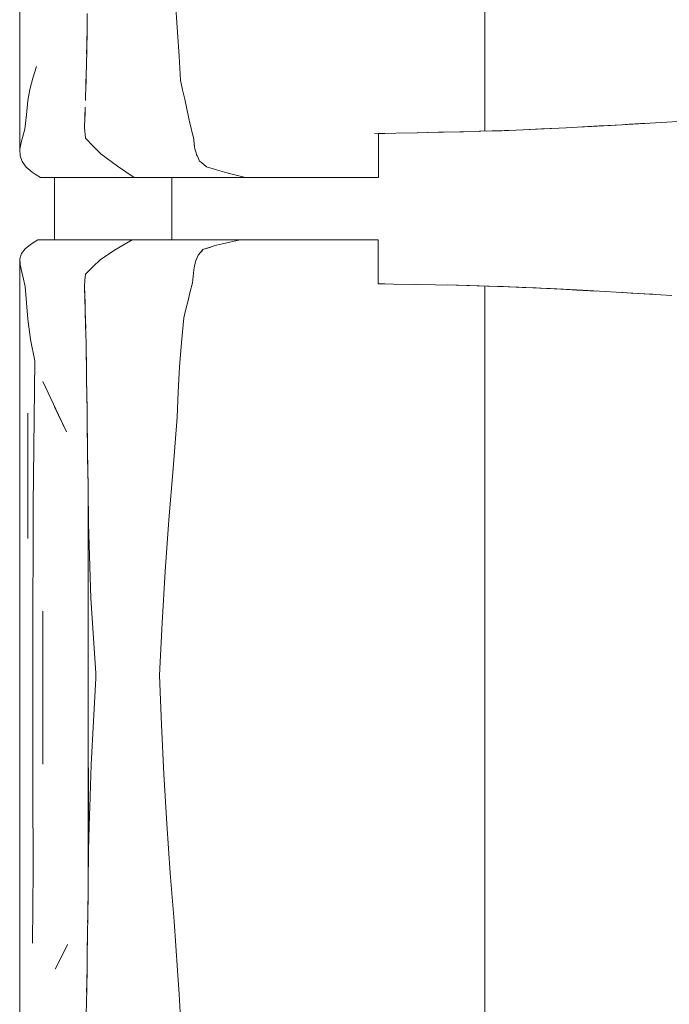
# Model space of a CAD drawing. Header units: millimetres. Extents: x -261 to 187, y -214 to 106.
# Tile 738 of 1056: x -203.547 to -203.131, y 7.334 to 7.965. Entities that reach past the tile are written whole.
import ezdxf

# ---------------------------------------------------------------- set-up
doc = ezdxf.new("R2010")
doc.units = ezdxf.units.MM
doc.header["$LTSCALE"] = 0.005
doc.header["$MEASUREMENT"] = 0
doc.layers.add('IFC-Elemento de mobília-Contorno', color=9, linetype='Continuous', lineweight=5)
doc.layers.add('IFC-Laje-Contorno', color=9, linetype='Continuous', lineweight=5)

msp = doc.modelspace()

# ---------------------------------------------------------------- linework, layer by layer
at = {"layer": 'IFC-Elemento de mobília-Contorno', "lineweight": 5}
for p, q in [((-203.54742, 8.04961), (-203.54734, 7.882)), ((-203.44859, 7.98848), (-203.44634, 7.95698)), ((-203.24956, 7.97758), (-203.24955, 7.93567)), ((-203.50433, 7.95727), (-203.50418, 7.96907)), ((-203.50451, 7.94635), (-203.50433, 7.95727)), ((-203.44634, 7.95698), (-203.4454, 7.94166)), ((-203.50446, 7.94848), (-203.50438, 7.95436)), ((-203.50469, 7.93544), (-203.50451, 7.94635)), ((-203.50457, 7.9431), (-203.50446, 7.94848)), ((-203.4454, 7.94166), (-203.44447, 7.92633)), ((-203.53909, 7.92757), (-203.53659, 7.93506)), ((-203.505, 7.92429), (-203.50469, 7.93544)), ((-203.50486, 7.9278), (-203.50477, 7.93281)), ((-203.24956, 7.8936), (-203.24955, 7.93567)), ((-203.54097, 7.92024), (-203.53909, 7.92757)), ((-203.50514, 7.91922), (-203.50486, 7.9278)), ((-203.44447, 7.92633), (-203.44313, 7.92016)), ((-203.54215, 7.91314), (-203.54097, 7.92024)), ((-203.5053, 7.91315), (-203.505, 7.92429)), ((-203.44313, 7.92016), (-203.4418, 7.914)), ((-203.54318, 7.90404), (-203.54215, 7.91314)), ((-203.4418, 7.914), (-203.43914, 7.90166)), ((-203.50569, 7.90241), (-203.50547, 7.90889)), ((-203.5056, 7.90516), (-203.50555, 7.90668)), ((-203.5442, 7.89494), (-203.54318, 7.90404)), ((-203.50591, 7.89592), (-203.50569, 7.90241)), ((-203.5059, 7.89716), (-203.5056, 7.90516)), ((-203.43914, 7.90166), (-203.4384, 7.89863)), ((-203.15459, 7.89815), (-203.13309, 7.8994)), ((-203.14026, 7.89899), (-203.13309, 7.8994)), ((-203.13309, 7.8994), (-203.12592, 7.89982)), ((-203.54524, 7.89101), (-203.5442, 7.89494)), ((-203.50591, 7.89592), (-203.50534, 7.88921)), ((-203.5059, 7.89716), (-203.50588, 7.89688)), ((-203.4384, 7.89863), (-203.43767, 7.8956)), ((-203.43767, 7.8956), (-203.43694, 7.89256)), ((-203.29287, 7.89259), (-203.27923, 7.89285)), ((-203.28621, 7.89272), (-203.27614, 7.89292)), ((-203.27923, 7.89285), (-203.26571, 7.89311)), ((-203.27614, 7.89292), (-203.26326, 7.89318)), ((-203.26571, 7.89311), (-203.25221, 7.89351)), ((-203.25306, 7.89348), (-203.25274, 7.89349)), ((-203.25274, 7.89349), (-203.23714, 7.89401)), ((-203.25274, 7.89349), (-203.24494, 7.89375)), ((-203.25221, 7.89351), (-203.23871, 7.8939)), ((-203.24884, 7.89362), (-203.23714, 7.89401)), ((-203.24494, 7.89375), (-203.23714, 7.89401)), ((-203.23871, 7.8939), (-203.22515, 7.89448)), ((-203.23714, 7.89401), (-203.23336, 7.89413)), ((-203.22515, 7.89448), (-203.21158, 7.89505)), ((-203.22118, 7.89464), (-203.20214, 7.89555)), ((-203.22117, 7.89464), (-203.21334, 7.89501)), ((-203.21334, 7.89501), (-203.20224, 7.89554)), ((-203.21158, 7.89505), (-203.19761, 7.89578)), ((-203.19761, 7.89578), (-203.18363, 7.89651)), ((-203.19021, 7.89616), (-203.18136, 7.89665)), ((-203.18363, 7.89651), (-203.16185, 7.89774)), ((-203.18363, 7.89651), (-203.17638, 7.89692)), ((-203.18136, 7.89665), (-203.17336, 7.89709)), ((-203.17638, 7.89692), (-203.16912, 7.89733)), ((-203.17336, 7.89709), (-203.17129, 7.89721)), ((-203.16912, 7.89733), (-203.16185, 7.89774)), ((-203.16185, 7.89774), (-203.15459, 7.89815)), ((-203.16185, 7.89774), (-203.15712, 7.89801)), ((-203.15712, 7.89801), (-203.14536, 7.89869)), ((-203.15712, 7.89801), (-203.14888, 7.89849)), ((-203.15459, 7.89815), (-203.14743, 7.89857)), ((-203.14992, 7.89842), (-203.14976, 7.89843)), ((-203.14888, 7.89849), (-203.14536, 7.89869)), ((-203.14743, 7.89857), (-203.14026, 7.89899)), ((-203.14743, 7.89857), (-203.14725, 7.89858)), ((-203.54734, 7.882), (-203.54628, 7.88708)), ((-203.54628, 7.88708), (-203.54524, 7.89101)), ((-203.50534, 7.88921), (-203.5003, 7.88408)), ((-203.43694, 7.89256), (-203.4362, 7.88953)), ((-203.4362, 7.88953), (-203.43603, 7.88804)), ((-203.43603, 7.88804), (-203.43553, 7.88356)), ((-203.43603, 7.88804), (-203.4357, 7.88505)), ((-203.32019, 7.89219), (-203.29276, 7.89259)), ((-203.31774, 7.892), (-203.31556, 7.892)), ((-203.31774, 7.87719), (-203.31774, 7.892)), ((-203.31556, 7.892), (-203.31358, 7.892)), ((-203.54734, 7.882), (-203.54719, 7.87789)), ((-203.5003, 7.88408), (-203.49525, 7.87895)), ((-203.4357, 7.88505), (-203.43553, 7.88356)), ((-203.43553, 7.88356), (-203.43519, 7.8823)), ((-203.43519, 7.8823), (-203.43451, 7.87978)), ((-203.43519, 7.8823), (-203.43485, 7.88104)), ((-203.43485, 7.88104), (-203.43451, 7.87978)), ((-203.54719, 7.87789), (-203.54582, 7.87417)), ((-203.54582, 7.87417), (-203.54333, 7.87061)), ((-203.49525, 7.87895), (-203.48471, 7.8711)), ((-203.43451, 7.87978), (-203.43417, 7.87853)), ((-203.43417, 7.87853), (-203.43368, 7.8775)), ((-203.43368, 7.8775), (-203.43319, 7.87647)), ((-203.43319, 7.87647), (-203.4327, 7.87545)), ((-203.4327, 7.87545), (-203.43221, 7.87442)), ((-203.43221, 7.87442), (-203.43111, 7.87352)), ((-203.31774, 7.86394), (-203.31774, 7.87719)), ((-203.54333, 7.87061), (-203.53949, 7.86722)), ((-203.48471, 7.8711), (-203.4742, 7.86394)), ((-203.43111, 7.87352), (-203.42779, 7.87083)), ((-203.42779, 7.87083), (-203.42209, 7.86907)), ((-203.42209, 7.86907), (-203.41923, 7.86819)), ((-203.41923, 7.86819), (-203.41638, 7.86731)), ((-203.53949, 7.86722), (-203.53683, 7.86558)), ((-203.53683, 7.86558), (-203.53417, 7.86394)), ((-203.53417, 7.86394), (-203.4742, 7.86394)), ((-203.4742, 7.86394), (-203.43292, 7.86394)), ((-203.44997, 7.82386), (-203.44997, 7.86394)), ((-203.43292, 7.86394), (-203.40287, 7.86394)), ((-203.41638, 7.86731), (-203.40962, 7.86563)), ((-203.41638, 7.86731), (-203.413, 7.86647)), ((-203.40962, 7.86563), (-203.40287, 7.86394)), ((-203.40962, 7.86563), (-203.40625, 7.86478)), ((-203.40625, 7.86478), (-203.40287, 7.86394)), ((-203.40287, 7.86394), (-203.40089, 7.86394)), ((-203.40089, 7.86394), (-203.39893, 7.86394)), ((-203.39893, 7.86394), (-203.397, 7.86394)), ((-203.397, 7.86394), (-203.39508, 7.86394)), ((-203.39508, 7.86394), (-203.39316, 7.86394)), ((-203.39316, 7.86394), (-203.39124, 7.86394)), ((-203.39124, 7.86394), (-203.38931, 7.86394)), ((-203.38931, 7.86394), (-203.38736, 7.86394)), ((-203.38736, 7.86394), (-203.38538, 7.86394)), ((-203.38538, 7.86394), (-203.38337, 7.86394)), ((-203.38337, 7.86394), (-203.38131, 7.86394)), ((-203.38131, 7.86394), (-203.37921, 7.86394)), ((-203.37921, 7.86394), (-203.37705, 7.86394)), ((-203.37705, 7.86394), (-203.37486, 7.86394)), ((-203.37486, 7.86394), (-203.37267, 7.86394)), ((-203.37267, 7.86394), (-203.37048, 7.86394)), ((-203.37048, 7.86394), (-203.36833, 7.86394)), ((-203.36833, 7.86394), (-203.36623, 7.86394)), ((-203.36623, 7.86394), (-203.36419, 7.86394)), ((-203.36419, 7.86394), (-203.36225, 7.86394)), ((-203.36225, 7.86394), (-203.36042, 7.86394)), ((-203.36042, 7.86394), (-203.35869, 7.86394)), ((-203.35869, 7.86394), (-203.35703, 7.86394)), ((-203.35703, 7.86394), (-203.35541, 7.86394)), ((-203.35541, 7.86394), (-203.35379, 7.86394)), ((-203.35379, 7.86394), (-203.35213, 7.86394)), ((-203.35213, 7.86394), (-203.35042, 7.86394)), ((-203.35042, 7.86394), (-203.3486, 7.86394)), ((-203.3486, 7.86394), (-203.34666, 7.86394)), ((-203.34666, 7.86394), (-203.34459, 7.86394)), ((-203.34459, 7.86394), (-203.3424, 7.86394)), ((-203.3424, 7.86394), (-203.34011, 7.86394)), ((-203.34011, 7.86394), (-203.33774, 7.86394)), ((-203.33774, 7.86394), (-203.33529, 7.86394)), ((-203.33529, 7.86394), (-203.33278, 7.86394)), ((-203.33278, 7.86394), (-203.33022, 7.86394)), ((-203.33022, 7.86394), (-203.32764, 7.86394)), ((-203.32764, 7.86394), (-203.32506, 7.86394)), ((-203.32506, 7.86394), (-203.32252, 7.86394)), ((-203.32252, 7.86394), (-203.32007, 7.86394)), ((-203.32007, 7.86394), (-203.31774, 7.86394)), ((-203.54059, 7.82107), (-203.53573, 7.82386)), ((-203.53573, 7.82386), (-203.47548, 7.82386)), ((-203.48558, 7.81793), (-203.47548, 7.82386)), ((-203.47548, 7.82386), (-203.40633, 7.82386)), ((-203.46022, 7.82386), (-203.44997, 7.82386)), ((-203.4176, 7.82136), (-203.40633, 7.82386)), ((-203.41008, 7.82303), (-203.40633, 7.82386)), ((-203.40802, 7.82386), (-203.40501, 7.82386)), ((-203.40633, 7.82386), (-203.40435, 7.82386)), ((-203.40501, 7.82386), (-203.40219, 7.82386)), ((-203.40435, 7.82386), (-203.40237, 7.82386)), ((-203.40237, 7.82386), (-203.40042, 7.82386)), ((-203.40042, 7.82386), (-203.39848, 7.82386)), ((-203.39848, 7.82386), (-203.39656, 7.82386)), ((-203.39656, 7.82386), (-203.39466, 7.82386)), ((-203.39466, 7.82386), (-203.39276, 7.82386)), ((-203.39276, 7.82386), (-203.39085, 7.82386)), ((-203.39085, 7.82386), (-203.38893, 7.82386)), ((-203.38893, 7.82386), (-203.38699, 7.82386)), ((-203.38699, 7.82386), (-203.38502, 7.82386)), ((-203.38502, 7.82386), (-203.38301, 7.82386)), ((-203.38301, 7.82386), (-203.38096, 7.82386)), ((-203.38096, 7.82386), (-203.37886, 7.82386)), ((-203.37886, 7.82386), (-203.37672, 7.82386)), ((-203.37672, 7.82386), (-203.37454, 7.82386)), ((-203.37454, 7.82386), (-203.37236, 7.82386)), ((-203.37236, 7.82386), (-203.3702, 7.82386)), ((-203.3702, 7.82386), (-203.36806, 7.82386)), ((-203.36806, 7.82386), (-203.36598, 7.82386)), ((-203.36598, 7.82386), (-203.36397, 7.82386)), ((-203.36397, 7.82386), (-203.36206, 7.82386)), ((-203.36206, 7.82386), (-203.36025, 7.82386)), ((-203.36025, 7.82386), (-203.35854, 7.82386)), ((-203.35854, 7.82386), (-203.3569, 7.82386)), ((-203.3569, 7.82386), (-203.35529, 7.82386)), ((-203.35529, 7.82386), (-203.35368, 7.82386)), ((-203.35368, 7.82386), (-203.35203, 7.82386)), ((-203.35203, 7.82386), (-203.35033, 7.82386)), ((-203.35033, 7.82386), (-203.34852, 7.82386)), ((-203.34852, 7.82386), (-203.34659, 7.82386)), ((-203.34659, 7.82386), (-203.34452, 7.82386)), ((-203.34452, 7.82386), (-203.34235, 7.82386)), ((-203.34235, 7.82386), (-203.34008, 7.82386)), ((-203.34008, 7.82386), (-203.33772, 7.82386)), ((-203.33772, 7.82386), (-203.33529, 7.82386)), ((-203.33529, 7.82386), (-203.33279, 7.82386)), ((-203.33279, 7.82386), (-203.33026, 7.82386)), ((-203.33026, 7.82386), (-203.32769, 7.82386)), ((-203.32769, 7.82386), (-203.32513, 7.82386)), ((-203.32513, 7.82386), (-203.32262, 7.82386)), ((-203.32262, 7.82386), (-203.32018, 7.82386)), ((-203.32018, 7.82386), (-203.31786, 7.82386)), ((-203.31786, 7.81061), (-203.31786, 7.82386)), ((-203.54618, 7.81517), (-203.54399, 7.81821)), ((-203.54399, 7.81821), (-203.54059, 7.82107)), ((-203.49574, 7.81126), (-203.48558, 7.81793)), ((-203.43163, 7.81592), (-203.43013, 7.81769)), ((-203.43088, 7.8168), (-203.43013, 7.81769)), ((-203.43013, 7.81769), (-203.42355, 7.81982)), ((-203.43013, 7.81769), (-203.42574, 7.81911)), ((-203.42574, 7.81911), (-203.42355, 7.81982)), ((-203.42355, 7.81982), (-203.42136, 7.82053)), ((-203.42136, 7.82053), (-203.4176, 7.82136)), ((-203.4176, 7.82136), (-203.41384, 7.8222)), ((-203.41384, 7.8222), (-203.41008, 7.82303)), ((-203.54743, 7.65841), (-203.54732, 7.81185)), ((-203.54732, 7.81185), (-203.54618, 7.81517)), ((-203.54732, 7.81185), (-203.54724, 7.80815)), ((-203.50054, 7.80663), (-203.49574, 7.81126)), ((-203.43486, 7.81006), (-203.43313, 7.81415)), ((-203.43486, 7.81006), (-203.43443, 7.81108)), ((-203.43443, 7.81108), (-203.43313, 7.81415)), ((-203.43399, 7.8121), (-203.43313, 7.81415)), ((-203.43399, 7.8121), (-203.43356, 7.81312)), ((-203.43313, 7.81415), (-203.43163, 7.81592)), ((-203.43313, 7.81415), (-203.43238, 7.81503)), ((-203.43163, 7.81592), (-203.43088, 7.8168)), ((-203.54724, 7.80815), (-203.54604, 7.80329)), ((-203.50534, 7.80201), (-203.50054, 7.80663)), ((-203.43618, 7.80265), (-203.43596, 7.80475)), ((-203.43596, 7.80475), (-203.43569, 7.80608)), ((-203.43569, 7.80608), (-203.43486, 7.81006)), ((-203.31786, 7.79581), (-203.31786, 7.81061)), ((-203.54604, 7.80329), (-203.54497, 7.79872)), ((-203.54497, 7.79872), (-203.5439, 7.79414)), ((-203.50563, 7.7981), (-203.50534, 7.80201)), ((-203.50563, 7.79802), (-203.50534, 7.80201)), ((-203.43684, 7.79634), (-203.43662, 7.79844)), ((-203.43662, 7.79844), (-203.4364, 7.80055)), ((-203.4364, 7.80055), (-203.43618, 7.80265)), ((-203.5439, 7.79414), (-203.54303, 7.78367)), ((-203.50591, 7.79418), (-203.50563, 7.7981)), ((-203.50591, 7.79403), (-203.50563, 7.79802)), ((-203.50591, 7.79403), (-203.5056, 7.78332)), ((-203.50591, 7.79403), (-203.50556, 7.78198)), ((-203.50591, 7.79403), (-203.50568, 7.78599)), ((-203.43823, 7.79075), (-203.43684, 7.79634)), ((-203.31786, 7.79581), (-203.31567, 7.79581)), ((-203.31786, 7.79576), (-203.30807, 7.79562)), ((-203.31567, 7.79581), (-203.31367, 7.79581)), ((-203.30807, 7.79562), (-203.29448, 7.79542)), ((-203.29448, 7.79542), (-203.28116, 7.79517)), ((-203.29266, 7.79537), (-203.28116, 7.79517)), ((-203.28116, 7.79517), (-203.26783, 7.79492)), ((-203.27367, 7.79502), (-203.25943, 7.79465)), ((-203.26783, 7.79492), (-203.25456, 7.79453)), ((-203.25943, 7.79465), (-203.24684, 7.79431)), ((-203.25456, 7.79453), (-203.24128, 7.79415)), ((-203.24956, 7.79439), (-203.24955, 7.76155)), ((-203.2418, 7.79417), (-203.22538, 7.79347)), ((-203.24128, 7.79415), (-203.22788, 7.7936)), ((-203.22788, 7.7936), (-203.21447, 7.79304)), ((-203.22538, 7.79347), (-203.21682, 7.79311)), ((-203.21682, 7.79311), (-203.21032, 7.79283)), ((-203.21447, 7.79304), (-203.20069, 7.79233)), ((-203.21447, 7.79304), (-203.20758, 7.79269)), ((-203.20758, 7.79269), (-203.18691, 7.79162)), ((-203.20089, 7.79234), (-203.19961, 7.79227)), ((-203.20069, 7.79233), (-203.1938, 7.79198)), ((-203.20069, 7.79233), (-203.18691, 7.79162)), ((-203.19961, 7.79227), (-203.19094, 7.79181)), ((-203.1938, 7.79198), (-203.18691, 7.79162)), ((-203.50568, 7.78639), (-203.50546, 7.77859)), ((-203.43962, 7.78516), (-203.43823, 7.79075)), ((-203.19094, 7.79181), (-203.18228, 7.79135)), ((-203.19094, 7.79181), (-203.17833, 7.79113)), ((-203.18691, 7.79162), (-203.17977, 7.79122)), ((-203.18228, 7.79135), (-203.17883, 7.79116)), ((-203.17977, 7.79122), (-203.17263, 7.79082)), ((-203.17263, 7.79082), (-203.16549, 7.79042)), ((-203.17263, 7.79082), (-203.15836, 7.79001)), ((-203.16549, 7.79042), (-203.15836, 7.79001)), ((-203.16427, 7.79035), (-203.15596, 7.78987)), ((-203.16427, 7.79035), (-203.15596, 7.78987)), ((-203.15836, 7.79001), (-203.15124, 7.7896)), ((-203.15596, 7.78987), (-203.14712, 7.78936)), ((-203.15124, 7.7896), (-203.14412, 7.78919)), ((-203.14712, 7.78936), (-203.142, 7.78906)), ((-203.14412, 7.78919), (-203.13701, 7.78877)), ((-203.13701, 7.78877), (-203.12989, 7.78836)), ((-203.54303, 7.78367), (-203.54215, 7.7732)), ((-203.50559, 7.783), (-203.50556, 7.78198)), ((-203.50558, 7.78276), (-203.50544, 7.77796)), ((-203.4424, 7.77398), (-203.44101, 7.77957)), ((-203.44101, 7.77957), (-203.43962, 7.78516)), ((-203.54215, 7.7732), (-203.54046, 7.76012)), ((-203.50546, 7.77859), (-203.50521, 7.7684)), ((-203.50544, 7.77796), (-203.50519, 7.76716)), ((-203.44378, 7.75823), (-203.4424, 7.77398)), ((-203.50521, 7.7684), (-203.50497, 7.75821)), ((-203.24955, 7.72541), (-203.24955, 7.76155)), ((-203.54046, 7.76012), (-203.53768, 7.74646)), ((-203.50497, 7.75821), (-203.5046, 7.73508)), ((-203.50495, 7.75696), (-203.50493, 7.75636)), ((-203.50493, 7.75636), (-203.5047, 7.74145)), ((-203.44516, 7.74249), (-203.44378, 7.75823)), ((-203.53883, 7.65396), (-203.53768, 7.74646)), ((-203.44591, 7.72645), (-203.44516, 7.74249)), ((-203.53271, 7.73318), (-203.51739, 7.70088)), ((-203.5046, 7.73508), (-203.50431, 7.71423)), ((-203.50458, 7.73418), (-203.50458, 7.73386)), ((-203.50458, 7.73386), (-203.50433, 7.71587)), ((-203.44666, 7.71041), (-203.44591, 7.72645)), ((-203.24955, 7.68961), (-203.24955, 7.72541)), ((-203.52505, 7.71703), (-203.51739, 7.70088)), ((-203.54215, 7.63265), (-203.54215, 7.71282)), ((-203.50431, 7.71423), (-203.50416, 7.70288)), ((-203.50431, 7.71398), (-203.50428, 7.71187)), ((-203.50428, 7.71187), (-203.50398, 7.68873)), ((-203.44923, 7.67742), (-203.44666, 7.71041)), ((-203.50416, 7.70288), (-203.50401, 7.69154)), ((-203.50401, 7.69154), (-203.50394, 7.68595)), ((-203.50398, 7.68873), (-203.50367, 7.6651)), ((-203.24958, 7.66297), (-203.24955, 7.68961)), ((-203.50392, 7.68439), (-203.5037, 7.66717)), ((-203.45186, 7.64461), (-203.44923, 7.67742)), ((-203.5037, 7.40605), (-203.5037, 7.66717)), ((-203.50367, 7.6651), (-203.50338, 7.64194)), ((-203.24958, 7.66297), (-203.24955, 7.63312)), ((-203.54743, 7.65841), (-203.54742, 7.44847)), ((-203.53913, 7.56158), (-203.53883, 7.65396)), ((-203.50338, 7.64194), (-203.50185, 7.59429)), ((-203.45424, 7.61134), (-203.45186, 7.64461)), ((-203.24955, 7.63312), (-203.24955, 7.59697)), ((-203.45617, 7.57846), (-203.45424, 7.61134)), ((-203.24957, 7.56155), (-203.24955, 7.59697)), ((-203.50185, 7.59429), (-203.49877, 7.54628)), ((-203.53271, 7.48804), (-203.53271, 7.5861)), ((-203.45797, 7.54499), (-203.45617, 7.57846)), ((-203.53913, 7.56158), (-203.53893, 7.47344)), ((-203.24957, 7.56155), (-203.24955, 7.52947)), ((-203.49877, 7.54628), (-203.49861, 7.54499)), ((-203.49877, 7.54628), (-203.49869, 7.54563)), ((-203.50025, 7.51552), (-203.49877, 7.54317)), ((-203.49877, 7.54317), (-203.49861, 7.54499)), ((-203.49869, 7.54563), (-203.49861, 7.54499)), ((-203.49869, 7.54408), (-203.49861, 7.54499)), ((-203.45797, 7.54499), (-203.4566, 7.51314)), ((-203.24955, 7.492), (-203.24955, 7.52947)), ((-203.50173, 7.48787), (-203.50025, 7.51552)), ((-203.4566, 7.51314), (-203.45517, 7.48162)), ((-203.24959, 7.44292), (-203.24955, 7.492)), ((-203.50338, 7.43284), (-203.50338, 7.4857)), ((-203.50256, 7.46035), (-203.50173, 7.48787)), ((-203.45517, 7.48162), (-203.45319, 7.44975)), ((-203.53893, 7.47344), (-203.5389, 7.42017)), ((-203.5027, 7.45556), (-203.50256, 7.46035)), ((-203.50338, 7.43284), (-203.5027, 7.45556)), ((-203.54742, 7.44847), (-203.54734, 7.28085)), ((-203.45319, 7.44975), (-203.45101, 7.41823)), ((-203.24959, 7.44292), (-203.24956, 7.4109)), ((-203.50363, 7.41137), (-203.50338, 7.43284)), ((-203.53933, 7.37337), (-203.5389, 7.42017)), ((-203.45101, 7.41823), (-203.44859, 7.38733)), ((-203.5039, 7.38933), (-203.50363, 7.41137)), ((-203.24956, 7.37644), (-203.24956, 7.4109)), ((-203.50389, 7.38998), (-203.5037, 7.40605)), ((-203.50402, 7.37973), (-203.50389, 7.38998)), ((-203.50394, 7.38658), (-203.5039, 7.38933)), ((-203.44859, 7.38733), (-203.44634, 7.35583)), ((-203.50418, 7.36792), (-203.50402, 7.37973)), ((-203.50417, 7.36821), (-203.50408, 7.37557)), ((-203.24956, 7.37644), (-203.24955, 7.33453)), ((-203.52473, 7.35667), (-203.51675, 7.37239)), ((-203.52074, 7.36453), (-203.51675, 7.37239)), ((-203.52473, 7.35667), (-203.52074, 7.36453)), ((-203.50433, 7.35612), (-203.50418, 7.36792)), ((-203.50422, 7.36433), (-203.50417, 7.36821)), ((-203.50451, 7.34521), (-203.50433, 7.35612)), ((-203.50446, 7.34734), (-203.50438, 7.35321)), ((-203.44634, 7.35583), (-203.4454, 7.34051)), ((-203.50469, 7.33429), (-203.50451, 7.34521)), ((-203.50457, 7.34195), (-203.50446, 7.34734)), ((-203.4454, 7.34051), (-203.44447, 7.32519)), ((-203.505, 7.32315), (-203.50469, 7.33429)), ((-203.24956, 7.29245), (-203.24955, 7.33453))]:
    msp.add_line(p, q, dxfattribs=at)
at = {"layer": 'IFC-Laje-Contorno', "lineweight": 5}
msp.add_line((-203.52519, 7.82386), (-203.52519, 7.86394), dxfattribs=at)

doc.saveas('drawing.dxf')
